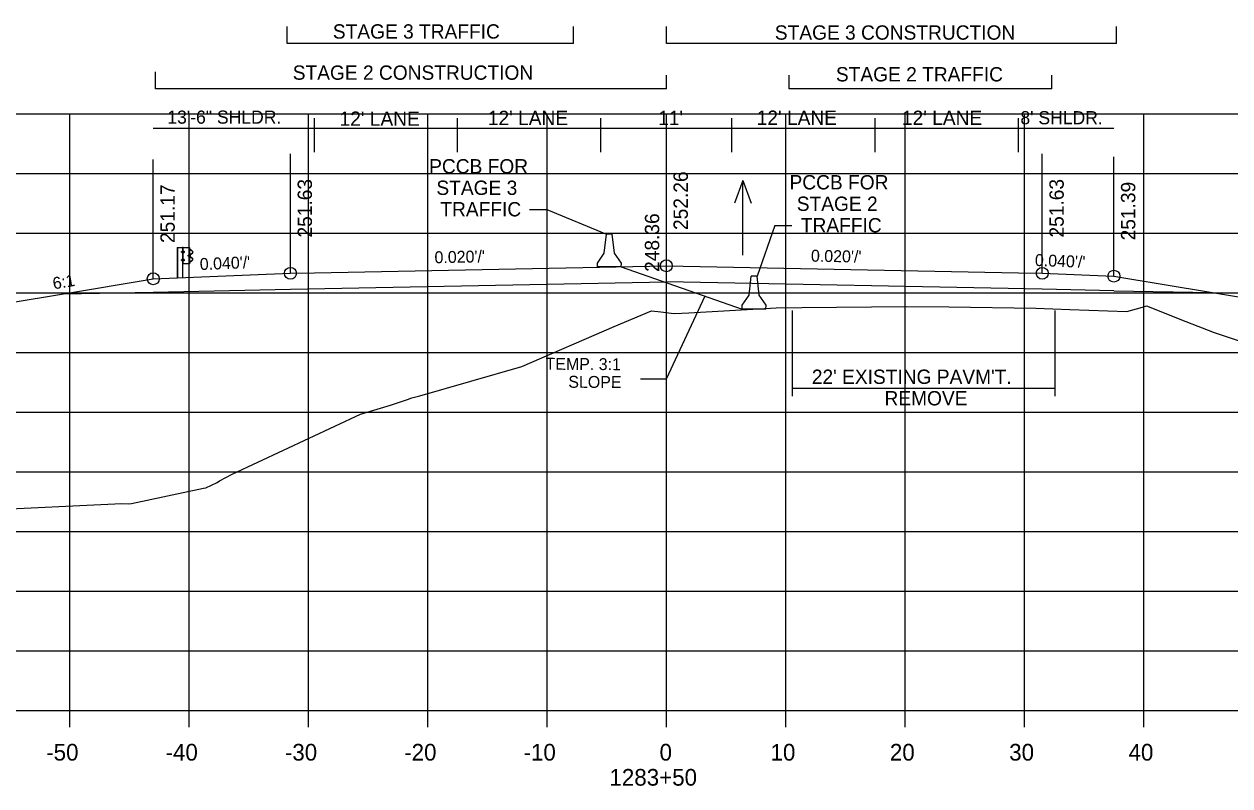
# Model space of a CAD drawing. Extents: x 1342547 to 1344156, y -1532351 to -1517216.
# Drawn here: x 1342649 to 1342750.1, y -1522737.3 to -1522673.4 of the extents above; entities that cross this region are included whole.
import ezdxf

# ---------------------------------------------------------------- set-up
doc = ezdxf.new("R2010")
doc.units = 0
for name, color, linetype in [('R_Alt Surface', 7, 'Continuous'), ('R_Axis', 7, 'Continuous'), ('R_Axis Annot', 7, 'Continuous'), ('R_Draft', 7, 'Continuous'), ('R_Exist Surface', 7, 'Continuous'), ('R_Fin Surface', 7, 'Continuous'), ('R_Grid', 7, 'Continuous'), ('R_MOT', 7, 'Continuous'), ('R_No Plot', 7, 'Continuous'), ('R_Water', 7, 'Continuous'), ('R_Xsect Elev', 7, 'Continuous'), ('R_Xsect Slope', 7, 'Continuous')]:
    doc.layers.add(name, color=color, linetype=linetype)

msp = doc.modelspace()

# ---------------------------------------------------------------- linework, layer by layer
at = {"layer": 'R_Alt Surface'}
for points in [[(1342659.87, -1522695.87), (1342671.37, -1522695.64), (1342702.87, -1522695.01)], [(1342740.37, -1522695.76), (1342734.37, -1522695.64), (1342702.87, -1522695.01)], [(1342652.34, -1522696.02), (1342659.87, -1522695.87)], [(1342740.37, -1522695.76), (1342748.64, -1522695.92)]]:
    msp.add_lwpolyline(points, dxfattribs=at)
at = {"layer": 'R_Axis'}
for p, q in [((1342562.87, -1522730.94), (1342842.87, -1522730.94)), ((1342652.87, -1522732.34), (1342652.87, -1522730.94)), ((1342662.87, -1522732.34), (1342662.87, -1522730.94)), ((1342672.87, -1522732.34), (1342672.87, -1522730.94)), ((1342682.87, -1522732.34), (1342682.87, -1522730.94)), ((1342692.87, -1522732.34), (1342692.87, -1522730.94)), ((1342702.87, -1522732.34), (1342702.87, -1522730.94)), ((1342712.87, -1522732.34), (1342712.87, -1522730.94)), ((1342722.87, -1522732.34), (1342722.87, -1522730.94)), ((1342732.87, -1522732.34), (1342732.87, -1522730.94)), ((1342742.87, -1522732.34), (1342742.87, -1522730.94))]:
    msp.add_line(p, q, dxfattribs=at)
at = {"layer": 'R_Draft'}
for p, q in [((1342671.1, -1522675.05), (1342671.1, -1522673.62)), ((1342695.1, -1522675.05), (1342695.1, -1522673.62)), ((1342702.87, -1522675.05), (1342702.87, -1522673.62)), ((1342740.59, -1522675.05), (1342740.59, -1522673.62)), ((1342695.1, -1522675.05), (1342671.1, -1522675.05)), ((1342740.59, -1522675.05), (1342702.87, -1522675.05)), ((1342660.07, -1522678.85), (1342660.07, -1522677.41)), ((1342702.87, -1522678.85), (1342702.87, -1522677.7)), ((1342713.17, -1522678.85), (1342713.17, -1522677.7)), ((1342735.17, -1522678.85), (1342735.17, -1522677.7)), ((1342702.87, -1522678.85), (1342660.07, -1522678.85)), ((1342735.17, -1522678.85), (1342713.17, -1522678.85)), ((1342661.87, -1522692.14), (1342661.87, -1522694.65)), ((1342661.9, -1522692.14), (1342661.9, -1522694.65)), ((1342662.27, -1522692.55), (1342662.27, -1522692.46)), ((1342662.32, -1522692.44), (1342662.28, -1522692.44)), ((1342662.32, -1522692.57), (1342662.32, -1522692.44)), ((1342662.39, -1522692.14), (1342662.33, -1522692.14)), ((1342662.36, -1522694.65), (1342662.36, -1522692.14)), ((1342662.39, -1522692.14), (1342662.39, -1522692.14)), ((1342662.4, -1522692.45), (1342662.45, -1522692.45)), ((1342662.45, -1522692.45), (1342662.45, -1522692.57)), ((1342662.89, -1522693.51), (1342662.89, -1522692.15)), ((1342663.04, -1522692.35), (1342662.93, -1522692.29)), ((1342663.02, -1522692.37), (1342662.93, -1522692.32)), ((1342663.15, -1522692.47), (1342663.02, -1522692.37)), ((1342663.17, -1522692.46), (1342663.04, -1522692.35)), ((1342662.26, -1522693.24), (1342662.26, -1522693.14)), ((1342662.31, -1522693.16), (1342662.26, -1522693.16)), ((1342662.31, -1522693.22), (1342662.26, -1522693.22)), ((1342662.31, -1522693.25), (1342662.26, -1522693.25)), ((1342662.32, -1522692.57), (1342662.27, -1522692.57)), ((1342662.31, -1522693.13), (1342662.27, -1522693.13)), ((1342662.31, -1522693.22), (1342662.27, -1522693.22)), ((1342662.32, -1522692.47), (1342662.28, -1522692.47)), ((1342662.32, -1522692.53), (1342662.28, -1522692.53)), ((1342662.32, -1522692.53), (1342662.28, -1522692.53)), ((1342662.31, -1522693.25), (1342662.31, -1522693.13)), ((1342662.45, -1522692.51), (1342662.39, -1522692.51)), ((1342662.45, -1522693.19), (1342662.39, -1522693.19)), ((1342662.4, -1522692.57), (1342662.45, -1522692.57)), ((1342662.45, -1522693.13), (1342662.4, -1522693.13)), ((1342662.45, -1522693.25), (1342662.4, -1522693.25)), ((1342662.45, -1522693.25), (1342662.45, -1522693.13)), ((1342662.88, -1522692.76), (1342662.83, -1522692.76)), ((1342662.83, -1522692.87), (1342662.83, -1522692.78)), ((1342662.88, -1522692.79), (1342662.83, -1522692.79)), ((1342662.88, -1522692.86), (1342662.83, -1522692.86)), ((1342662.88, -1522692.89), (1342662.83, -1522692.89)), ((1342662.88, -1522692.86), (1342662.84, -1522692.86)), ((1342662.88, -1522692.89), (1342662.88, -1522692.76)), ((1342662.92, -1522693.34), (1342663.03, -1522693.29)), ((1342662.93, -1522692.89), (1342662.93, -1522692.75)), ((1342662.93, -1522693.36), (1342663.04, -1522693.3)), ((1342662.96, -1522692.89), (1342662.96, -1522692.75)), ((1342663.13, -1522693.06), (1342662.97, -1522692.96)), ((1342662.98, -1522692.69), (1342663.15, -1522692.58)), ((1342662.99, -1522692.71), (1342663.16, -1522692.6)), ((1342663.14, -1522693.04), (1342662.99, -1522692.94)), ((1342663.03, -1522693.29), (1342663.16, -1522693.18)), ((1342663.04, -1522693.3), (1342663.17, -1522693.2)), ((1342662.39, -1522693.51), (1342662.36, -1522693.51)), ((1342699.09, -1522693.75), (1342709.22, -1522697.3)), ((1342713.42, -1522697.41), (1342713.42, -1522704.61)), ((1342735.42, -1522697.41), (1342735.42, -1522704.61)), ((1342713.42, -1522703.94), (1342735.42, -1522703.94))]:
    msp.add_line(p, q, dxfattribs=at)
for points in [[(1342691.4, -1522688.94), (1342692.84, -1522688.94)], [(1342692.84, -1522688.94), (1342697.84, -1522691.02)], [(1342711.95, -1522690.29), (1342710.47, -1522694.55)], [(1342711.95, -1522690.29), (1342713.39, -1522690.29)], [(1342661.87, -1522692.14), (1342662.33, -1522692.14), (1342662.32, -1522694.65)]]:
    msp.add_lwpolyline(points, dxfattribs=at)
for points in [[(1342662.32, -1522692.42), (1342662.32, -1522692.59), (1342662.33, -1522692.59), (1342662.33, -1522692.42)], [(1342662.92, -1522692.14), (1342662.92, -1522693.51), (1342662.39, -1522693.51), (1342662.39, -1522692.14)], [(1342662.45, -1522692.45), (1342662.45, -1522692.57), (1342662.39, -1522692.57), (1342662.39, -1522692.45)], [(1342662.26, -1522693.16), (1342662.26, -1522693.22), (1342662.23, -1522693.22), (1342662.23, -1522693.16)], [(1342662.27, -1522692.47), (1342662.27, -1522692.53), (1342662.24, -1522692.53), (1342662.24, -1522692.47)], [(1342662.31, -1522693.11), (1342662.31, -1522693.28), (1342662.32, -1522693.28), (1342662.32, -1522693.11)], [(1342662.45, -1522693.13), (1342662.45, -1522693.25), (1342662.39, -1522693.25), (1342662.39, -1522693.13)], [(1342662.82, -1522692.79), (1342662.82, -1522692.86), (1342662.8, -1522692.86), (1342662.8, -1522692.79)], [(1342662.88, -1522692.74), (1342662.88, -1522692.91), (1342662.89, -1522692.91), (1342662.89, -1522692.74)]]:
    msp.add_lwpolyline(points, close=True, dxfattribs=at)
for centre, radius, start, end in [((1342662.29, -1522692.46), 0.022, 134.5745, 222.2244), ((1342663.12, -1522692.53), 0.0856, 299.2499, 57.9783), ((1342662.28, -1522693.15), 0.022, 134.5745, 222.2244), ((1342662.35, -1522693.19), 0.0922, 159.7423, 200.2577), ((1342662.28, -1522693.24), 0.025, 140.9334, 216.6234), ((1342662.36, -1522692.5), 0.0922, 159.7423, 200.2577), ((1342662.3, -1522692.55), 0.025, 140.9334, 216.6234), ((1342662.85, -1522692.78), 0.022, 134.5745, 222.2244), ((1342662.92, -1522692.82), 0.0922, 159.7423, 200.2577), ((1342662.85, -1522692.87), 0.025, 140.9334, 216.6234), ((1342663.02, -1522692.76), 0.0865, 118.106, 175.0444), ((1342663, -1522692.9), 0.0703, 171.7804, 246.8536), ((1342662.95, -1522692.83), 0.0453, 282.9554, 86.0697), ((1342663.02, -1522692.76), 0.0622, 118.106, 175.0444), ((1342663, -1522692.9), 0.0462, 171.7804, 246.8536), ((1342663.09, -1522693.13), 0.0854, 325.2184, 59.12), ((1342663.09, -1522693.13), 0.109, 325.2184, 59.12), ((1342663.12, -1522692.53), 0.062, 299.2499, 57.9783)]:
    msp.add_arc(centre, radius, start, end, dxfattribs=at)
at = {"layer": 'R_Exist Surface'}
msp.add_lwpolyline([(1342645.5, -1522714.16), (1342657.25, -1522713.6), (1342657.81, -1522713.62), (1342658.05, -1522713.58), (1342664.08, -1522712.3), (1342664.29, -1522712.28), (1342665.22, -1522711.84), (1342665.42, -1522711.7), (1342666.49, -1522711.14), (1342677.23, -1522706.1), (1342679.76, -1522705.34), (1342681.19, -1522704.88), (1342681.55, -1522704.74), (1342682.22, -1522704.58), (1342690.76, -1522702.12), (1342698.5, -1522698.77), (1342701.62, -1522697.44), (1342702.4, -1522697.52), (1342703.28, -1522697.63), (1342703.57, -1522697.66), (1342704.75, -1522697.6), (1342712.07, -1522697.2), (1342714.22, -1522697.17), (1342722.96, -1522697.07), (1342726.53, -1522697.12), (1342733.83, -1522697.23), (1342736.68, -1522697.33), (1342741.45, -1522697.49), (1342742.77, -1522697.13), (1342743.11, -1522697.04), (1342746.39, -1522698.34), (1342748.79, -1522699.27), (1342754.2, -1522701.09)], dxfattribs=at)
at = {"layer": 'R_Fin Surface'}
msp.add_lwpolyline([(1342599.34, -1522709.89), (1342602.79, -1522711.04), (1342643.37, -1522697.51), (1342652.34, -1522696.02), (1342659.87, -1522694.76), (1342671.37, -1522694.3), (1342673.37, -1522694.26), (1342702.87, -1522693.67), (1342732.37, -1522694.26), (1342734.37, -1522694.3), (1342740.37, -1522694.54), (1342748.64, -1522695.92), (1342762.37, -1522698.21), (1342819.36, -1522717.21)], dxfattribs=at)
at = {"layer": 'R_Grid'}
for p, q in [((1342562.87, -1522680.94), (1342842.87, -1522680.94)), ((1342652.87, -1522730.94), (1342652.87, -1522680.94)), ((1342662.87, -1522730.94), (1342662.87, -1522680.94)), ((1342672.87, -1522730.94), (1342672.87, -1522680.94)), ((1342682.87, -1522730.94), (1342682.87, -1522680.94)), ((1342692.87, -1522730.94), (1342692.87, -1522680.94)), ((1342702.87, -1522730.94), (1342702.87, -1522680.94)), ((1342712.87, -1522730.94), (1342712.87, -1522680.94)), ((1342722.87, -1522730.94), (1342722.87, -1522680.94)), ((1342732.87, -1522730.94), (1342732.87, -1522680.94)), ((1342742.87, -1522730.94), (1342742.87, -1522680.94)), ((1342562.87, -1522685.94), (1342842.87, -1522685.94)), ((1342562.87, -1522690.94), (1342842.87, -1522690.94)), ((1342562.87, -1522695.94), (1342842.87, -1522695.94)), ((1342562.87, -1522700.94), (1342842.87, -1522700.94)), ((1342562.87, -1522705.94), (1342842.87, -1522705.94)), ((1342562.87, -1522710.94), (1342842.87, -1522710.94)), ((1342562.87, -1522715.94), (1342842.87, -1522715.94)), ((1342562.87, -1522720.94), (1342842.87, -1522720.94)), ((1342562.87, -1522725.94), (1342842.87, -1522725.94)), ((1342562.87, -1522730.94), (1342842.87, -1522730.94))]:
    msp.add_line(p, q, dxfattribs=at)
at = {"layer": 'R_MOT'}
for p, q in [((1342697.67, -1522692.6), (1342697.84, -1522691.02)), ((1342698.09, -1522691.02), (1342697.84, -1522691.02)), ((1342698.34, -1522691.02), (1342698.09, -1522691.02)), ((1342698.51, -1522692.6), (1342698.34, -1522691.02)), ((1342697.09, -1522693.77), (1342697.1, -1522693.44)), ((1342697.1, -1522693.44), (1342697.67, -1522692.6)), ((1342699.1, -1522693.44), (1342698.51, -1522692.6)), ((1342699.09, -1522693.77), (1342699.1, -1522693.44)), ((1342699.09, -1522693.77), (1342697.09, -1522693.77)), ((1342709.8, -1522696.14), (1342709.97, -1522694.55)), ((1342710.22, -1522694.55), (1342709.97, -1522694.55)), ((1342710.47, -1522694.55), (1342710.22, -1522694.55)), ((1342710.64, -1522696.14), (1342710.47, -1522694.55)), ((1342709.23, -1522696.97), (1342709.8, -1522696.14)), ((1342711.23, -1522696.97), (1342710.64, -1522696.14)), ((1342709.22, -1522697.3), (1342709.23, -1522696.97)), ((1342711.22, -1522697.3), (1342709.22, -1522697.3)), ((1342711.22, -1522697.3), (1342711.23, -1522696.97))]:
    msp.add_line(p, q, dxfattribs=at)
at = {"layer": 'R_No Plot'}
for centre in [(1342702.87, -1522693.67), (1342659.87, -1522694.76), (1342671.37, -1522694.3), (1342734.37, -1522694.3), (1342740.37, -1522694.54)]:
    msp.add_circle(centre, 0.5, dxfattribs=at)
at = {"layer": 'R_Water'}
for p, q in [((1342709.29, -1522686.51), (1342708.59, -1522688.43)), ((1342709.29, -1522692.79), (1342709.29, -1522686.51)), ((1342709.29, -1522686.51), (1342709.99, -1522688.43))]:
    msp.add_line(p, q, dxfattribs=at)
at = {"layer": 'R_Xsect Elev'}
for p, q in [((1342673.37, -1522684.15), (1342673.37, -1522681.29)), ((1342685.37, -1522684.15), (1342685.37, -1522681.29)), ((1342697.37, -1522684.15), (1342697.37, -1522681.29)), ((1342708.37, -1522684.15), (1342708.37, -1522681.29)), ((1342720.37, -1522684.15), (1342720.37, -1522681.29)), ((1342732.37, -1522684.15), (1342732.37, -1522681.29)), ((1342740.37, -1522682.15), (1342659.87, -1522682.15)), ((1342671.37, -1522694.3), (1342671.37, -1522684.3)), ((1342702.87, -1522693.67), (1342702.87, -1522683.67)), ((1342734.37, -1522694.3), (1342734.37, -1522684.3)), ((1342659.87, -1522694.76), (1342659.87, -1522684.76)), ((1342740.37, -1522694.54), (1342740.37, -1522684.54)), ((1342702.87, -1522697.57), (1342702.87, -1522687.57)), ((1342706.1, -1522696.21), (1342702.85, -1522703.18)), ((1342702.85, -1522703.18), (1342700.71, -1522703.18))]:
    msp.add_line(p, q, dxfattribs=at)

# ---------------------------------------------------------------- texts
at = {"layer": 'R_Axis Annot'}
for s, p in [('-50', (1342650.9, -1522735.14)), ('-40', (1342660.9, -1522735.14)), ('-30', (1342670.9, -1522735.14)), ('-20', (1342680.9, -1522735.14)), ('-10', (1342690.9, -1522735.14)), ('0', (1342702.3, -1522735.14)), ('10', (1342711.6, -1522735.14)), ('20', (1342721.6, -1522735.14)), ('30', (1342731.6, -1522735.14)), ('40', (1342741.6, -1522735.14)), ('1283+50', (1342698.1, -1522737.24))]:
    msp.add_text(s, height=1.4, dxfattribs=at).set_placement(p)
at = {"layer": 'R_Draft'}
for s, p in [('STAGE 3 TRAFFIC', (1342674.92, -1522674.63)), ('STAGE 3 CONSTRUCTION', (1342711.96, -1522674.72)), ('STAGE 2 CONSTRUCTION', (1342671.56, -1522678.08)), ('STAGE 2 TRAFFIC', (1342717.08, -1522678.22)), ('PCCB FOR', (1342682.99, -1522685.93)), ('PCCB FOR', (1342713.19, -1522687.27)), ('STAGE 3', (1342683.6, -1522687.73)), ('TRAFFIC', (1342683.93, -1522689.53)), ('STAGE 2', (1342713.8, -1522689.07)), ('TRAFFIC', (1342714.14, -1522690.87)), ("22' EXISTING PAVM'T.", (1342715.06, -1522703.57)), ('REMOVE', (1342721.15, -1522705.37))]:
    msp.add_text(s, height=1.2, dxfattribs=at).set_placement(p)
at = {"layer": 'R_Xsect Elev'}
for s, height, p in [('13\'-6" SHLDR.', 1.1, (1342661.05, -1522681.76)), ("12' LANE", 1.2, (1342675.48, -1522681.94)), ("12' LANE", 1.2, (1342687.91, -1522681.88)), ("11'", 1.2, (1342702.18, -1522681.88)), ("12' LANE", 1.2, (1342710.44, -1522681.86)), ("12' LANE", 1.2, (1342722.61, -1522681.87)), ("8' SHLDR.", 1.1, (1342732.54, -1522681.81))]:
    msp.add_text(s, height=height, dxfattribs=at).set_placement(p)
for s, p in [('252.26', (1342704.67, -1522690.67)), ('251.17', (1342661.67, -1522691.76)), ('251.63', (1342673.17, -1522691.3)), ('251.63', (1342736.17, -1522691.3)), ('251.39', (1342742.17, -1522691.54)), ('248.36', (1342702.27, -1522694.18))]:
    msp.add_text(s, height=1.2, rotation=90, dxfattribs=at).set_placement(p)
at = {"layer": 'R_Xsect Slope'}
for s, rotation, p in [("0.020'/'", 1.1458, (1342683.45, -1522693.46)), ("0.020'/'", 358.8542, (1342714.98, -1522693.32)), ("0.040'/'", 2.2906, (1342663.79, -1522694.03)), ("0.040'/'", 357.708, (1342733.74, -1522693.68)), ('6:1', 9.4623, (1342651.53, -1522695.65)), ('TEMP. 3:1', 359.6242, (1342692.74, -1522702.38)), ('SLOPE', 359.6242, (1342694.65, -1522703.89))]:
    msp.add_text(s, height=1, rotation=rotation, dxfattribs=at).set_placement(p)

doc.saveas('drawing.dxf')
